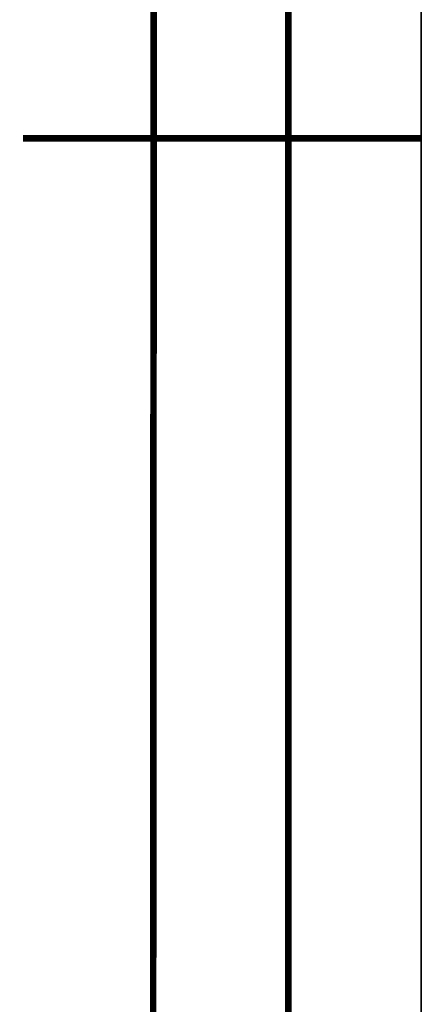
# Model space of a CAD drawing. Header units: millimetres. Extents: x 0 to 420, y 0 to 297.
# Tile 380 of 502: x 405 to 420, y 116 to 153. Entities that reach past the tile are written whole.
import ezdxf

# ---------------------------------------------------------------- set-up
doc = ezdxf.new("R2010")
doc.units = ezdxf.units.MM
doc.header["$LTSCALE"] = 23.1
doc.layers.get('0').update_dxf_attribs({"linetype": 'CONTINUOUS'})

msp = doc.modelspace()

# ---------------------------------------------------------------- linework, layer by layer
at = {"color": 7, "linetype": 'CONTINUOUS'}
for p, q in [((420, 297), (420, 0)), ((420, 0), (420, 297)), ((410, 287), (409.83, 10.109))]:
    msp.add_line(p, q, dxfattribs=at)
at = {"color": 7, "linetype": 'CONTINUOUS', "const_width": 0.25}
for points in [[(415, 5), (415, 292)], [(410, 287), (409.847, 9.923)], [(420, 148.5), (405, 148.5)]]:
    msp.add_lwpolyline(points, dxfattribs=at)

doc.saveas('drawing.dxf')
